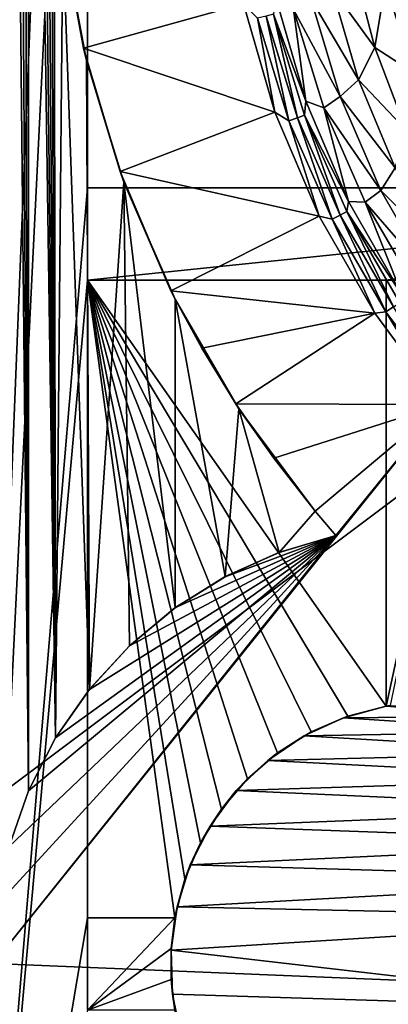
# Model space of a CAD drawing. Header units: metres. Extents: x -205 to 205, y -104 to 104.
# Tile 562 of 656: x -62.7 to -56.71, y 24.38 to 40.36. Entities that reach past the tile are written whole.
import ezdxf

# ---------------------------------------------------------------- set-up
doc = ezdxf.new("R2010")
doc.units = ezdxf.units.M
doc.layers.add('solid_01_2-CONSUMER_EHM_BOX_SW0001', color=7, linetype='CONTINUOUS')

msp = doc.modelspace()

# ---------------------------------------------------------------- linework, layer by layer
at = {"layer": 'solid_01_2-CONSUMER_EHM_BOX_SW0001'}
for points in [[(-200.010849, -74.958488), (-200.010773, 75.041512), (-0.010778, 75.04142)], [(-0.010849, -74.95858), (-200.010849, -74.958488), (-0.010778, 75.04142)], [(-63.598553, 13.934382, 69), (-61.735279, 60.111382, 69), (-61.594181, 54.634483, 69)], [(-63.598553, 13.934382, 69), (-62.389965, 59.131035, 69), (-61.735279, 60.111382, 69)], [(-63.598553, 13.934382, 69), (-62.910961, 58.073372, 69), (-62.389965, 59.131035, 69)], [(-62.11515, 28.704298, 1.5), (-62.344593, 58.400581, 1.5), (-62.445538, 58.333088, 1.5)], [(-62.11515, 28.704298, 1.5), (-62.245396, 58.469872, 1.5), (-62.344593, 58.400581, 1.5)], [(-62.11515, 28.704298, 1.5), (-62.141476, 43.802509, 1.5), (-62.245396, 58.469872, 1.5)], [(-62.554226, 27.846163, 1.5), (-62.651985, 58.204254, 1.5), (-62.757149, 58.143295, 1.5)], [(-62.554226, 27.846163, 1.5), (-62.548058, 58.267578, 1.5), (-62.651985, 58.204254, 1.5)], [(-62.554226, 27.846163, 1.5), (-62.11515, 28.704298, 1.5), (-62.548058, 58.267578, 1.5)], [(-62.11515, 28.704298, 1.5), (-62.445538, 58.333088, 1.5), (-62.548058, 58.267578, 1.5)], [(-62.871422, 26.939545, 1.5), (-62.554226, 27.846163, 1.5), (-62.863373, 58.084904, 1.5)], [(-62.554226, 27.846163, 1.5), (-62.757149, 58.143295, 1.5), (-62.863373, 58.084904, 1.5)], [(-42.505024, 39.821796, 75), (-63.594181, 54.634697, 75), (-63.600338, -4.010996, 75)], [(-63.598553, 13.934382, 69), (-61.594181, 54.634483, 69), (-61.596008, 37.634483, 69)], [(-42.505024, 39.821796, 75), (-42.128513, 40.512489, 75), (-63.594181, 54.634697, 75)], [(-61.594181, 54.634483, 69), (-61.596008, 37.634483, 72), (-61.596008, 37.634483, 69)], [(-61.594181, 54.634483, 69), (-61.594181, 54.634483, 72), (-61.596008, 37.634483, 72)], [(-48.596008, 37.633087, 72), (-61.596008, 37.634483, 72), (-61.594181, 54.634483, 72)], [(-48.517361, 38.944942, 72), (-48.596008, 37.633087, 72), (-61.594181, 54.634483, 72)], [(-48.282959, 40.237484, 72), (-48.517361, 38.944942, 72), (-61.594181, 54.634483, 72)], [(-47.895943, 41.493423, 72), (-48.282959, 40.237484, 72), (-61.594181, 54.634483, 72)], [(-62.11515, 28.704298, 1.5), (-61.996952, 41.743732, 1.5), (-62.141476, 43.802509, 1.5)], [(-61.663727, 39.900475, 1.571667), (-62.019913, 41.92556, 1.571667), (-61.996952, 41.743732, 1.5)], [(-61.663727, 39.900475, 1.571667), (-59.064682, 40.61935, 1.571667), (-62.019913, 41.92556, 1.571667)], [(-62.11515, 28.704298, 1.5), (-61.566036, 29.493044, 1.5), (-61.996952, 41.743732, 1.5)], [(-61.566036, 29.493044, 1.5), (-61.615051, 39.702484, 1.5), (-61.996952, 41.743732, 1.5)], [(-61.663727, 39.900475, 1.571667), (-61.996952, 41.743732, 1.5), (-61.615051, 39.702484, 1.5)], [(-56.757355, 40.963779, 3.45631), (-56.024696, 40.08852, 3.5), (-56.395958, 41.478806, 3.5)], [(-56.930733, 39.911034, 3.325905), (-57.294456, 41.297459, 3.325905), (-57.630707, 40.875568, 3.113388)], [(-56.757355, 40.963779, 3.45631), (-57.294456, 41.297459, 3.325905), (-56.930733, 39.911034, 3.325905)], [(-56.316387, 39.511631, 3.45631), (-56.757355, 40.963779, 3.45631), (-56.930733, 39.911034, 3.325905)], [(-56.316387, 39.511631, 3.45631), (-56.024696, 40.08852, 3.5), (-56.757355, 40.963779, 3.45631)], [(-57.19746, 39.389923, 3.113388), (-57.630707, 40.875568, 3.113388), (-57.973122, 40.707825, 2.826262)], [(-56.930733, 39.911034, 3.325905), (-57.630707, 40.875568, 3.113388), (-57.19746, 39.389923, 3.113388)], [(-61.663727, 39.900475, 1.571667), (-58.553722, 38.863911, 1.571667), (-59.064682, 40.61935, 1.571667)], [(-59.064682, 40.61935, 1.571667), (-58.553722, 38.863911, 1.571667), (-58.839458, 40.386509, 1.656628)], [(-58.053364, 39.041115, 2.071429), (-58.546638, 40.738983, 2.071429), (-58.576431, 40.45134, 1.911131)], [(-58.250881, 40.531582, 2.474663), (-58.546638, 40.738983, 2.071429), (-58.053364, 39.041115, 2.071429)], [(-58.250881, 40.531582, 2.474663), (-57.493748, 39.115032, 2.826262), (-57.973122, 40.707825, 2.826262)], [(-57.19746, 39.389923, 3.113388), (-57.973122, 40.707825, 2.826262), (-57.493748, 39.115032, 2.826262)], [(-58.576431, 40.45134, 1.911131), (-58.696365, 40.42178, 1.771182), (-58.188671, 38.773075, 1.771182)], [(-58.072887, 38.816101, 1.911131), (-58.576431, 40.45134, 1.911131), (-58.188671, 38.773075, 1.771182)], [(-58.053364, 39.041115, 2.071429), (-58.576431, 40.45134, 1.911131), (-58.072887, 38.816101, 1.911131)], [(-58.250881, 40.531582, 2.474663), (-58.053364, 39.041115, 2.071429), (-57.758591, 38.932888, 2.474663)], [(-58.250881, 40.531582, 2.474663), (-57.758591, 38.932888, 2.474663), (-57.493748, 39.115032, 2.826262)], [(-58.696365, 40.42178, 1.771182), (-58.839458, 40.386509, 1.656628), (-58.32682, 38.721741, 1.656628)], [(-58.553722, 38.863911, 1.571667), (-58.32682, 38.721741, 1.656628), (-58.839458, 40.386509, 1.656628)], [(-58.188671, 38.773075, 1.771182), (-58.696365, 40.42178, 1.771182), (-58.32682, 38.721741, 1.656628)], [(-42.779491, 39.083282, 75), (-42.505024, 39.821796, 75), (-63.600338, -4.010996, 75)], [(-61.069897, 37.900097, 1.571667), (-61.663727, 39.900475, 1.571667), (-61.615051, 39.702484, 1.5)], [(-61.069897, 37.900097, 1.571667), (-58.553722, 38.863911, 1.571667), (-61.663727, 39.900475, 1.571667)], [(-56.422741, 38.570728, 3.325905), (-56.930733, 39.911034, 3.325905), (-57.19746, 39.389923, 3.113388)], [(-56.316387, 39.511631, 3.45631), (-56.930733, 39.911034, 3.325905), (-56.422741, 38.570728, 3.325905)], [(-61.566036, 29.493044, 1.5), (-61.006493, 37.725834, 1.5), (-61.615051, 39.702484, 1.5)], [(-61.069897, 37.900097, 1.571667), (-61.615051, 39.702484, 1.5), (-61.006493, 37.725834, 1.5)], [(-56.602699, 37.96125, 3.113388), (-57.19746, 39.389923, 3.113388), (-57.493748, 39.115032, 2.826262)], [(-56.422741, 38.570728, 3.325905), (-57.19746, 39.389923, 3.113388), (-56.602699, 37.96125, 3.113388)], [(-42.94519, 38.316181, 75), (-42.779491, 39.083282, 75), (-63.600338, -4.010996, 75)], [(-57.362522, 37.413593, 2.071429), (-58.053364, 39.041115, 2.071429), (-58.072887, 38.816101, 1.911131)], [(-57.758591, 38.932888, 2.474663), (-58.053364, 39.041115, 2.071429), (-57.362522, 37.413593, 2.071429)], [(-57.758591, 38.932888, 2.474663), (-56.83334, 37.58839, 2.826262), (-57.493748, 39.115032, 2.826262)], [(-56.602699, 37.96125, 3.113388), (-57.493748, 39.115032, 2.826262), (-56.83334, 37.58839, 2.826262)], [(-61.069897, 37.900097, 1.571667), (-57.838326, 37.176197, 1.571667), (-58.553722, 38.863911, 1.571667)], [(-58.553722, 38.863911, 1.571667), (-57.838326, 37.176197, 1.571667), (-58.32682, 38.721741, 1.656628)], [(-57.758591, 38.932888, 2.474663), (-57.362522, 37.413593, 2.071429), (-57.087456, 37.400654, 2.474663)], [(-57.758591, 38.932888, 2.474663), (-57.087456, 37.400654, 2.474663), (-56.83334, 37.58839, 2.826262)], [(-58.188671, 38.773075, 1.771182), (-58.32682, 38.721741, 1.656628), (-57.627949, 37.126171, 1.656628)], [(-57.838326, 37.176197, 1.571667), (-57.627949, 37.126171, 1.656628), (-58.32682, 38.721741, 1.656628)], [(-58.072887, 38.816101, 1.911131), (-58.188671, 38.773075, 1.771182), (-57.496544, 37.192905, 1.771182)], [(-57.496544, 37.192905, 1.771182), (-58.188671, 38.773075, 1.771182), (-57.627949, 37.126171, 1.656628)], [(-57.38641, 37.248833, 1.911131), (-58.072887, 38.816101, 1.911131), (-57.496544, 37.192905, 1.771182)], [(-57.362522, 37.413593, 2.071429), (-58.072887, 38.816101, 1.911131), (-57.38641, 37.248833, 1.911131)], [(-43.000031, 37.541439, 75), (-42.94519, 38.316181, 75), (-63.600338, -4.010996, 75)], [(-60.243214, 35.96101, 1.571667), (-61.069897, 37.900097, 1.571667), (-61.006493, 37.725834, 1.5)], [(-60.243214, 35.96101, 1.571667), (-57.838326, 37.176197, 1.571667), (-61.069897, 37.900097, 1.571667)], [(-55.853706, 36.607048, 3.113388), (-56.602699, 37.96125, 3.113388), (-56.83334, 37.58839, 2.826262)], [(-61.566036, 29.493044, 1.5), (-60.916199, 30.200607, 1.5), (-61.006493, 37.725834, 1.5)], [(-60.175293, 30.815525, 1.5), (-60.174404, 35.825195, 1.5), (-61.006493, 37.725834, 1.5)], [(-60.243214, 35.96101, 1.571667), (-61.006493, 37.725834, 1.5), (-60.174404, 35.825195, 1.5)], [(-60.916199, 30.200607, 1.5), (-60.175293, 30.815525, 1.5), (-61.006493, 37.725834, 1.5)], [(-63.598553, 13.934382, 69), (-61.596008, 37.634483, 69), (-61.596169, 36.134483, 69)], [(-61.596169, 36.134483, 69), (-61.596008, 37.634483, 69), (-47.096008, 37.632923, 63.099998)], [(-56.74617, 36.133961, 67.02655), (-61.596169, 36.134483, 69), (-47.096008, 37.632923, 63.099998)], [(-47.096008, 37.632923, 69.5), (-47.096008, 37.632923, 63.099998), (-61.596008, 37.634483, 69)], [(-48.596008, 37.633087, 72), (-61.596008, 37.634483, 69), (-61.596008, 37.634483, 72)], [(-48.596008, 37.633087, 69.5), (-47.096008, 37.632923, 69.5), (-61.596008, 37.634483, 69)], [(-48.596008, 37.633087, 72), (-48.596008, 37.633087, 69.5), (-61.596008, 37.634483, 69)], [(-57.087456, 37.400654, 2.474663), (-56.000763, 36.148392, 2.826262), (-56.83334, 37.58839, 2.826262)], [(-55.853706, 36.607048, 3.113388), (-56.83334, 37.58839, 2.826262), (-56.000763, 36.148392, 2.826262)], [(-56.74617, 36.133961, 67.02655), (-47.096008, 37.632923, 63.099998), (-55.24617, 36.133801, 66.416206)], [(-43.000031, 37.541439, 75), (-63.600338, -4.010996, 75), (-62.69146, -6.483251, 75)], [(-43.000031, 37.541439, 75), (-62.041512, -19.42688, 75), (-62.692566, -21.952003, 75)], [(-43.000031, 37.541439, 75), (-62.692566, -21.952003, 75), (-43.000065, -37.458561, 75)], [(-43.000031, 37.541439, 75), (-62.69146, -6.483251, 75), (-62.040768, -9.008453, 75)], [(-43.000031, 37.541439, 75), (-61.647285, -16.835539, 75), (-62.041512, -19.42688, 75)], [(-43.000031, 37.541439, 75), (-62.040768, -9.008453, 75), (-61.646915, -11.599844, 75)], [(-43.000031, 37.541439, 75), (-61.51395, -14.2177, 75), (-61.647285, -16.835539, 75)], [(-43.000031, 37.541439, 75), (-61.646915, -11.599844, 75), (-61.51395, -14.2177, 75)], [(-56.483837, 35.879318, 2.071429), (-57.362522, 37.413593, 2.071429), (-57.38641, 37.248833, 1.911131)], [(-57.087456, 37.400654, 2.474663), (-57.362522, 37.413593, 2.071429), (-56.483837, 35.879318, 2.071429)], [(-57.38641, 37.248833, 1.911131), (-57.496544, 37.192905, 1.771182), (-56.628986, 35.701824, 1.771182)], [(-56.525936, 35.769932, 1.911131), (-57.38641, 37.248833, 1.911131), (-56.628986, 35.701824, 1.771182)], [(-56.483837, 35.879318, 2.071429), (-57.38641, 37.248833, 1.911131), (-56.525936, 35.769932, 1.911131)], [(-57.087456, 37.400654, 2.474663), (-56.483837, 35.879318, 2.071429), (-56.246216, 35.954807, 2.474663)], [(-57.087456, 37.400654, 2.474663), (-56.246216, 35.954807, 2.474663), (-56.000763, 36.148392, 2.826262)], [(-60.243214, 35.96101, 1.571667), (-56.93417, 35.598049, 1.571667), (-57.838326, 37.176197, 1.571667)], [(-57.838326, 37.176197, 1.571667), (-56.93417, 35.598049, 1.571667), (-57.627949, 37.126171, 1.656628)], [(-57.496544, 37.192905, 1.771182), (-57.627949, 37.126171, 1.656628), (-56.751934, 35.620564, 1.656628)], [(-56.93417, 35.598049, 1.571667), (-56.751934, 35.620564, 1.656628), (-57.627949, 37.126171, 1.656628)], [(-56.628986, 35.701824, 1.771182), (-57.496544, 37.192905, 1.771182), (-56.751934, 35.620564, 1.656628)], [(-63.598553, 13.934382, 69), (-61.596169, 36.134483, 69), (-61.597282, 25.784483, 69)], [(-61.597282, 25.784483, 72), (-61.597282, 25.784483, 69), (-61.596169, 36.134483, 69)], [(-61.596169, 36.134483, 72), (-61.597282, 25.784483, 72), (-61.596169, 36.134483, 69)], [(-61.596169, 36.134483, 72), (-60.18058, 25.78433, 72), (-61.597282, 25.784483, 72)], [(-56.74617, 36.133961, 72), (-61.596169, 36.134483, 69), (-56.74617, 36.133961, 67.02655)], [(-56.74617, 36.133961, 72), (-61.596169, 36.134483, 72), (-61.596169, 36.134483, 69)], [(-61.596169, 36.134483, 72), (-56.74691, 29.217262, 72), (-57.371841, 29.055485, 72)], [(-56.74617, 36.133961, 72), (-56.74691, 29.217262, 72), (-61.596169, 36.134483, 72)], [(-61.596169, 36.134483, 72), (-57.371841, 29.055485, 72), (-57.964584, 28.80118, 72)], [(-61.596169, 36.134483, 72), (-57.964584, 28.80118, 72), (-58.512688, 28.459612, 72)], [(-61.596169, 36.134483, 72), (-58.512688, 28.459612, 72), (-59.002243, 28.039408, 72)], [(-61.596169, 36.134483, 72), (-59.002243, 28.039408, 72), (-59.42255, 27.549944, 72)], [(-61.596169, 36.134483, 72), (-59.42255, 27.549944, 72), (-59.764236, 27.001913, 72)], [(-61.596169, 36.134483, 72), (-59.764236, 27.001913, 72), (-60.018669, 26.409227, 72)], [(-61.596169, 36.134483, 72), (-60.018669, 26.409227, 72), (-60.18058, 25.78433, 72)], [(-56.74617, 36.133961, 67.02655), (-55.24617, 36.133801, 66.416206), (-56.74691, 29.217262, 67)], [(-56.74617, 36.133961, 72), (-56.74617, 36.133961, 67.02655), (-56.74691, 29.217262, 67)], [(-56.74617, 36.133961, 72), (-56.74691, 29.217262, 67), (-56.74691, 29.217262, 72)], [(-55.24617, 36.133801, 66.416206), (-56.681656, 29.22843, 67), (-56.74691, 29.217262, 67)], [(-59.744072, 35.033119, 1.571667), (-60.243214, 35.96101, 1.571667), (-60.174404, 35.825195, 1.5)], [(-59.744072, 35.033119, 1.571667), (-56.93417, 35.598049, 1.571667), (-60.243214, 35.96101, 1.571667)], [(-60.175293, 30.815525, 1.5), (-59.360256, 31.322487, 1.5), (-60.174404, 35.825195, 1.5)], [(-59.360256, 31.322487, 1.5), (-59.140045, 34.047173, 1.5), (-60.174404, 35.825195, 1.5)], [(-59.744072, 35.033119, 1.571667), (-60.174404, 35.825195, 1.5), (-59.140045, 34.047173, 1.5)], [(-56.628986, 35.701824, 1.771182), (-56.751934, 35.620564, 1.656628), (-55.710175, 34.224503, 1.656628)], [(-59.187321, 34.128017, 1.571667), (-56.93417, 35.598049, 1.571667), (-59.744072, 35.033119, 1.571667)], [(-59.187321, 34.128017, 1.571667), (-55.837017, 34.118069, 1.571667), (-56.93417, 35.598049, 1.571667)], [(-56.93417, 35.598049, 1.571667), (-55.837017, 34.118069, 1.571667), (-56.751934, 35.620564, 1.656628)], [(-56.751934, 35.620564, 1.656628), (-55.837017, 34.118069, 1.571667), (-55.710175, 34.224503, 1.656628)], [(-59.187321, 34.128017, 1.571667), (-59.744072, 35.033119, 1.571667), (-59.140045, 34.047173, 1.5)], [(-63.130245, 25.041449, 1.571667), (-47.685913, 24.403948, 1.571667), (-55.837017, 34.118069, 1.571667)], [(-63.130245, 25.041449, 1.571667), (-55.837017, 34.118069, 1.571667), (-57.567417, 31.988636, 1.571667)], [(-59.360256, 31.322487, 1.5), (-58.487972, 31.71483, 1.5), (-59.140045, 34.047173, 1.5)], [(-58.572964, 33.245705, 1.571667), (-59.187321, 34.128017, 1.571667), (-59.140045, 34.047173, 1.5)], [(-58.572964, 33.245705, 1.571667), (-55.837017, 34.118069, 1.571667), (-59.187321, 34.128017, 1.571667)], [(-58.487972, 31.71483, 1.5), (-57.901001, 32.386185, 1.5), (-59.140045, 34.047173, 1.5)], [(-58.572964, 33.245705, 1.571667), (-59.140045, 34.047173, 1.5), (-57.901001, 32.386185, 1.5)], [(-57.901001, 32.386185, 1.571667), (-55.837017, 34.118069, 1.571667), (-58.572964, 33.245705, 1.571667)], [(-57.567417, 31.988636, 1.571667), (-55.837017, 34.118069, 1.571667), (-57.901001, 32.386185, 1.571667)], [(-57.901001, 32.386185, 1.571667), (-58.572964, 33.245705, 1.571667), (-57.901001, 32.386185, 1.5)], [(-58.487972, 31.71483, 1.5), (-57.567417, 31.988636, 1.5), (-57.901001, 32.386185, 1.5)], [(-57.901001, 32.386185, 1.571667), (-57.901001, 32.386185, 1.5), (-57.567417, 31.988636, 1.5)], [(-57.567417, 31.988636, 1.571667), (-57.901001, 32.386185, 1.571667), (-57.567417, 31.988636, 1.5)], [(-63.130245, 25.041449, 1.571667), (-57.567417, 31.988636, 1.571667), (-63.063599, 26.001459, 1.571667)], [(-63.063599, 26.001459, 1.571667), (-57.567417, 31.988636, 1.571667), (-62.871189, 26.941715, 1.571667)], [(-62.871189, 26.941715, 1.571667), (-57.567417, 31.988636, 1.571667), (-62.553532, 27.847668, 1.571667)], [(-62.553532, 27.847668, 1.571667), (-57.567417, 31.988636, 1.571667), (-62.115746, 28.703026, 1.571667)], [(-62.115746, 28.703026, 1.571667), (-57.567417, 31.988636, 1.571667), (-61.567318, 29.49247, 1.571667)], [(-61.567318, 29.49247, 1.571667), (-57.567417, 31.988636, 1.571667), (-60.916813, 30.199789, 1.571667)], [(-60.916813, 30.199789, 1.571667), (-57.567417, 31.988636, 1.571667), (-60.178215, 30.813356, 1.571667)], [(-60.178215, 30.813356, 1.571667), (-57.567417, 31.988636, 1.571667), (-59.364216, 31.320829, 1.571667)], [(-59.364216, 31.320829, 1.571667), (-57.567417, 31.988636, 1.571667), (-58.489338, 31.713799, 1.571667)], [(-58.489338, 31.713799, 1.571667), (-57.567417, 31.988636, 1.571667), (-58.487972, 31.71483, 1.5)], [(-57.567417, 31.988636, 1.571667), (-57.567417, 31.988636, 1.5), (-58.487972, 31.71483, 1.5)], [(-59.364216, 31.320829, 1.571667), (-58.489338, 31.713799, 1.571667), (-59.360256, 31.322487, 1.5)], [(-58.489338, 31.713799, 1.571667), (-58.487972, 31.71483, 1.5), (-59.360256, 31.322487, 1.5)], [(-60.178215, 30.813356, 1.571667), (-59.364216, 31.320829, 1.571667), (-60.175293, 30.815525, 1.5)], [(-59.364216, 31.320829, 1.571667), (-59.360256, 31.322487, 1.5), (-60.175293, 30.815525, 1.5)], [(-60.916813, 30.199789, 1.571667), (-60.178215, 30.813356, 1.571667), (-60.916199, 30.200607, 1.5)], [(-60.178215, 30.813356, 1.571667), (-60.175293, 30.815525, 1.5), (-60.916199, 30.200607, 1.5)], [(-61.567318, 29.49247, 1.571667), (-60.916813, 30.199789, 1.571667), (-61.566036, 29.493044, 1.5)], [(-60.916813, 30.199789, 1.571667), (-60.916199, 30.200607, 1.5), (-61.566036, 29.493044, 1.5)], [(-62.115746, 28.703026, 1.571667), (-61.567318, 29.49247, 1.571667), (-62.11515, 28.704298, 1.5)], [(-61.567318, 29.49247, 1.571667), (-61.566036, 29.493044, 1.5), (-62.11515, 28.704298, 1.5)], [(-57.44067, 29.030481, 67), (-56.74691, 29.217262, 67), (-54.632576, 29.058786, 67)], [(-56.74691, 29.217262, 72), (-56.74691, 29.217262, 67), (-57.44067, 29.030481, 67)], [(-57.371841, 29.055485, 72), (-56.74691, 29.217262, 72), (-57.44067, 29.030481, 67)], [(-56.74691, 29.217262, 67), (-56.681656, 29.22843, 67), (-55.246586, 29.216999, 67)], [(-56.74691, 29.217262, 67), (-55.246586, 29.216999, 67), (-54.632576, 29.058786, 67)], [(-58.079407, 28.738859, 67), (-57.44067, 29.030481, 67), (-54.041149, 28.806908, 67)], [(-57.964584, 28.80118, 72), (-57.44067, 29.030481, 67), (-58.079407, 28.738859, 67)], [(-57.964584, 28.80118, 72), (-57.371841, 29.055485, 72), (-57.44067, 29.030481, 67)], [(-57.44067, 29.030481, 67), (-54.632576, 29.058786, 67), (-54.041149, 28.806908, 67)], [(-58.512688, 28.459612, 72), (-57.964584, 28.80118, 72), (-58.079407, 28.738859, 67)], [(-58.079407, 28.738859, 67), (-54.041149, 28.806908, 67), (-53.489937, 28.465399, 67)], [(-62.553532, 27.847668, 1.571667), (-62.11515, 28.704298, 1.5), (-62.554226, 27.846163, 1.5)], [(-62.553532, 27.847668, 1.571667), (-62.115746, 28.703026, 1.571667), (-62.11515, 28.704298, 1.5)], [(-58.669727, 28.337475, 67), (-58.079407, 28.738859, 67), (-53.489937, 28.465399, 67)], [(-58.512688, 28.459612, 72), (-58.079407, 28.738859, 67), (-58.669727, 28.337475, 67)], [(-59.002243, 28.039408, 72), (-58.512688, 28.459612, 72), (-58.669727, 28.337475, 67)], [(-58.669727, 28.337475, 67), (-53.489937, 28.465399, 67), (-52.997643, 28.044561, 67)], [(-59.181808, 27.84807, 67), (-58.669727, 28.337475, 67), (-52.997643, 28.044561, 67)], [(-59.002243, 28.039408, 72), (-58.669727, 28.337475, 67), (-59.181808, 27.84807, 67)], [(-59.42255, 27.549944, 72), (-59.002243, 28.039408, 72), (-59.181808, 27.84807, 67)], [(-59.181808, 27.84807, 67), (-52.997643, 28.044561, 67), (-52.575382, 27.554312, 67)], [(-62.871189, 26.941715, 1.571667), (-62.554226, 27.846163, 1.5), (-62.871422, 26.939545, 1.5)], [(-62.871189, 26.941715, 1.571667), (-62.553532, 27.847668, 1.571667), (-62.554226, 27.846163, 1.5)], [(-59.608246, 27.274038, 67), (-59.181808, 27.84807, 67), (-52.575382, 27.554312, 67)], [(-59.42255, 27.549944, 72), (-59.181808, 27.84807, 67), (-59.608246, 27.274038, 67)], [(-59.764236, 27.001913, 72), (-59.42255, 27.549944, 72), (-59.608246, 27.274038, 67)], [(-59.608246, 27.274038, 67), (-52.575382, 27.554312, 67), (-52.232033, 27.004868, 67)], [(-59.930099, 26.643883, 67), (-59.608246, 27.274038, 67), (-52.232033, 27.004868, 67)], [(-59.764236, 27.001913, 72), (-59.608246, 27.274038, 67), (-59.930099, 26.643883, 67)], [(-60.018669, 26.409227, 72), (-59.764236, 27.001913, 72), (-59.930099, 26.643883, 67)], [(-59.930099, 26.643883, 67), (-52.232033, 27.004868, 67), (-51.976418, 26.410297, 67)], [(-60.144474, 25.961246, 67), (-59.930099, 26.643883, 67), (-51.976418, 26.410297, 67)], [(-60.018669, 26.409227, 72), (-59.930099, 26.643883, 67), (-60.144474, 25.961246, 67)], [(-60.018669, 26.409227, 72), (-60.144474, 25.961246, 67), (-60.18058, 25.78433, 68.423553)], [(-60.18058, 25.78433, 72), (-60.018669, 26.409227, 72), (-60.18058, 25.78433, 68.423553)], [(-60.144474, 25.961246, 67), (-51.976418, 26.410297, 67), (-51.81398, 25.783432, 67)], [(-60.240658, 25.260218, 67), (-60.144474, 25.961246, 67), (-51.81398, 25.783432, 67)], [(-60.18058, 25.78433, 68.423553), (-60.144474, 25.961246, 67), (-60.240658, 25.260218, 67)], [(-63.598553, 13.934382, 69), (-61.597282, 25.784483, 69), (-61.597443, 24.284483, 69)], [(-61.597443, 24.284483, 69), (-61.597282, 25.784483, 69), (-60.18058, 25.78433, 68.423553)], [(-61.597443, 24.284483, 69), (-60.18058, 25.78433, 68.423553), (-60.239941, 25.284893, 68.447685)], [(-61.597282, 25.784483, 72), (-60.18058, 25.78433, 68.423553), (-61.597282, 25.784483, 69)], [(-61.597282, 25.784483, 72), (-60.18058, 25.78433, 72), (-60.18058, 25.78433, 68.423553)], [(-60.18058, 25.78433, 68.423553), (-60.240658, 25.260218, 67), (-60.239941, 25.284893, 68.447685)], [(-60.240658, 25.260218, 67), (-51.81398, 25.783432, 67), (-51.81414, 24.283432, 67)], [(-61.597443, 24.284483, 69), (-60.239941, 25.284893, 68.447685), (-60.239998, 24.783781, 68.447685)], [(-60.239941, 25.284893, 68.447685), (-60.240658, 25.260218, 67), (-60.239998, 24.783781, 68.447685)], [(-60.218948, 24.545444, 67), (-60.240658, 25.260218, 67), (-51.81414, 24.283432, 67)], [(-60.239998, 24.783781, 68.447685), (-60.240658, 25.260218, 67), (-60.218948, 24.545444, 67)], [(-63.053978, 24.018215, 1.571667), (-47.685913, 24.403948, 1.571667), (-63.130245, 25.041449, 1.571667)], [(-61.597443, 24.284483, 69), (-60.239998, 24.783781, 68.447685), (-60.18074, 24.28433, 68.423553)], [(-60.239998, 24.783781, 68.447685), (-60.218948, 24.545444, 67), (-60.18074, 24.28433, 68.423553)], [(-60.078613, 23.85117, 67), (-60.218948, 24.545444, 67), (-51.81414, 24.283432, 67)], [(-60.18074, 24.28433, 68.423553), (-60.218948, 24.545444, 67), (-60.078613, 23.85117, 67)], [(-63.053978, 24.018215, 1.571667), (-47.018333, 23.505411, 1.571667), (-47.685913, 24.403948, 1.571667)]]:
    msp.add_3dface(points, dxfattribs=at)

doc.saveas('drawing.dxf')
